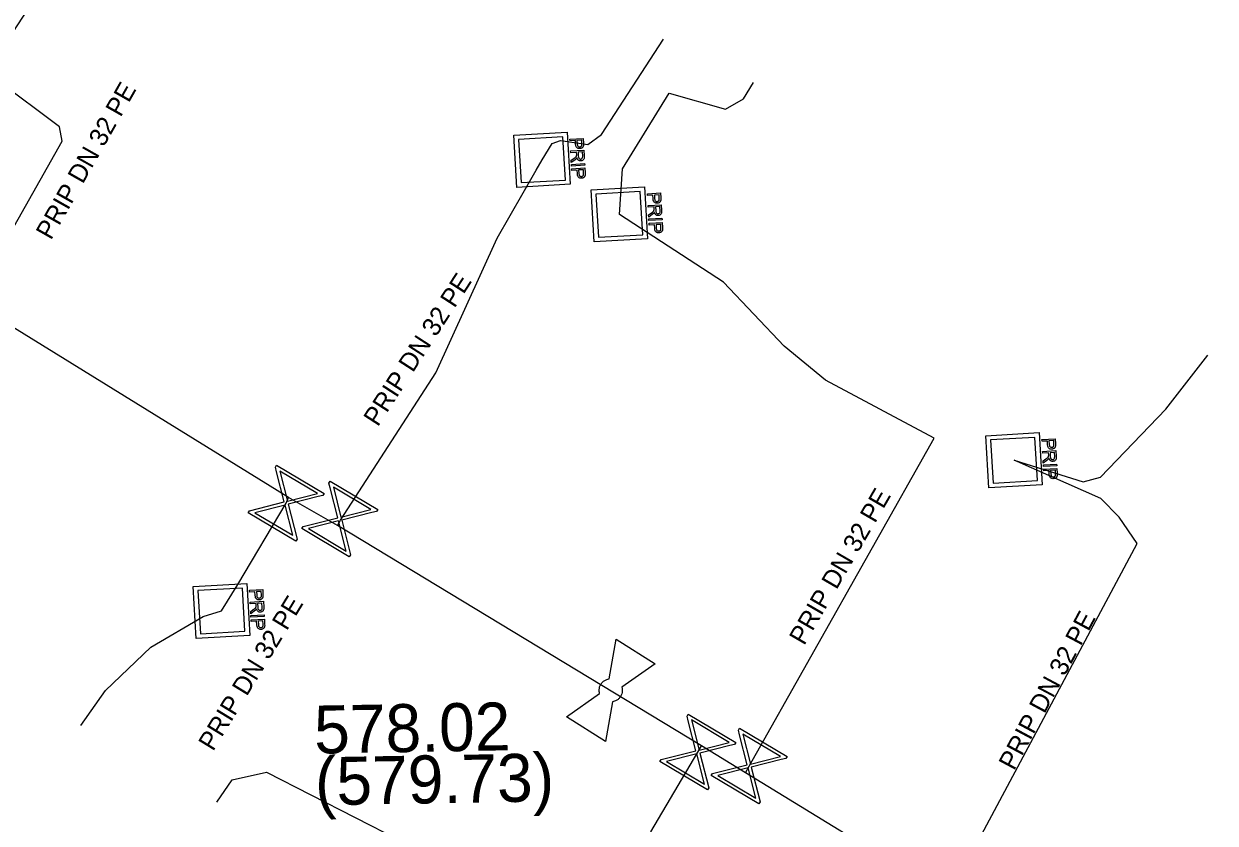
# Model space of a CAD drawing. Extents: x -643544 to -637295, y -1119190 to -1111715.
# Drawn here: x -642027.13 to -641994.86, y -1113569.05 to -1113547.4 of the extents above; entities that cross this region are included whole.
import ezdxf

# ---------------------------------------------------------------- set-up
doc = ezdxf.new("R2010")
doc.units = 0
for name, color, linetype in [('Default', 7, 'Continuous'), ('VP Lomový bod', 7, 'Continuous'), ('VP Lomový bod - popis', 7, 'Continuous'), ('VP Popis přípojky', 7, 'Continuous'), ('VP Přípojka', 7, 'Continuous'), ('VP Řad', 7, 'Continuous'), ('VP Šachta', 7, 'Continuous'), ('VP Šoupě', 7, 'Continuous')]:
    doc.layers.add(name, color=color, linetype=linetype)

msp = doc.modelspace()

# ---------------------------------------------------------------- linework, layer by layer
at = {"layer": 'Default'}
for points in [[(-642011.969, -1113550.634), (-642011.967, -1113550.67), (-642011.97, -1113550.689), (-642011.973, -1113550.715), (-642011.984, -1113550.734), (-642011.995, -1113550.753), (-642012.016, -1113550.765), (-642012.038, -1113550.776), (-642012.065, -1113550.778), (-642012.111, -1113550.781), (-642012.144, -1113550.754), (-642012.176, -1113550.727), (-642012.181, -1113550.651)], [(-642012.139, -1113550.649), (-642012.137, -1113550.695), (-642012.119, -1113550.713), (-642012.1, -1113550.731), (-642012.069, -1113550.729), (-642012.047, -1113550.728), (-642012.032, -1113550.716), (-642012.016, -1113550.704), (-642012.013, -1113550.686), (-642012.01, -1113550.673), (-642012.012, -1113550.64)], [(-642012.23, -1113551.044), (-642012.198, -1113551.022), (-642012.182, -1113551.007), (-642012.166, -1113550.993), (-642012.16, -1113550.982), (-642012.154, -1113550.97), (-642012.152, -1113550.959), (-642012.15, -1113550.952), (-642012.151, -1113550.933)], [(-642011.949, -1113550.978), (-642011.946, -1113551.025), (-642011.955, -1113551.051), (-642011.963, -1113551.076), (-642011.986, -1113551.093), (-642012.01, -1113551.109), (-642012.039, -1113551.11), (-642012.078, -1113551.113), (-642012.105, -1113551.09), (-642012.132, -1113551.067), (-642012.142, -1113551.016), (-642012.151, -1113551.035), (-642012.159, -1113551.045), (-642012.176, -1113551.067), (-642012.204, -1113551.087)], [(-642012.108, -1113550.977), (-642012.106, -1113551.01), (-642012.098, -1113551.028), (-642012.091, -1113551.046), (-642012.075, -1113551.054), (-642012.06, -1113551.063), (-642012.042, -1113551.062), (-642012.018, -1113551.06), (-642012.002, -1113551.041), (-642011.987, -1113551.022), (-642011.989, -1113550.981)], [(-642011.924, -1113551.435), (-642011.921, -1113551.47), (-642011.924, -1113551.49), (-642011.927, -1113551.516), (-642011.938, -1113551.535), (-642011.95, -1113551.554), (-642011.971, -1113551.565), (-642011.992, -1113551.577), (-642012.019, -1113551.579), (-642012.065, -1113551.581), (-642012.098, -1113551.555), (-642012.131, -1113551.528), (-642012.135, -1113551.452)], [(-642012.094, -1113551.45), (-642012.091, -1113551.496), (-642012.073, -1113551.514), (-642012.055, -1113551.532), (-642012.023, -1113551.53), (-642012.001, -1113551.529), (-642011.986, -1113551.517), (-642011.971, -1113551.505), (-642011.967, -1113551.486), (-642011.964, -1113551.474), (-642011.966, -1113551.441)], [(-642010.134, -1113552.523), (-642010.102, -1113552.501), (-642010.086, -1113552.486), (-642010.07, -1113552.472), (-642010.064, -1113552.461), (-642010.058, -1113552.449), (-642010.056, -1113552.438), (-642010.054, -1113552.431), (-642010.055, -1113552.412)], [(-642009.873, -1113552.113), (-642009.871, -1113552.149), (-642009.874, -1113552.168), (-642009.877, -1113552.194), (-642009.888, -1113552.213), (-642009.899, -1113552.232), (-642009.92, -1113552.244), (-642009.942, -1113552.255), (-642009.969, -1113552.257), (-642010.015, -1113552.26), (-642010.048, -1113552.233), (-642010.08, -1113552.206), (-642010.085, -1113552.13)], [(-642010.043, -1113552.128), (-642010.041, -1113552.174), (-642010.023, -1113552.192), (-642010.004, -1113552.21), (-642009.973, -1113552.208), (-642009.951, -1113552.207), (-642009.936, -1113552.195), (-642009.92, -1113552.183), (-642009.917, -1113552.165), (-642009.914, -1113552.152), (-642009.916, -1113552.119)], [(-642009.853, -1113552.457), (-642009.85, -1113552.504), (-642009.859, -1113552.53), (-642009.867, -1113552.555), (-642009.89, -1113552.572), (-642009.914, -1113552.588), (-642009.943, -1113552.589), (-642009.982, -1113552.592), (-642010.009, -1113552.569), (-642010.036, -1113552.546), (-642010.046, -1113552.495), (-642010.055, -1113552.514), (-642010.063, -1113552.524), (-642010.08, -1113552.546), (-642010.108, -1113552.566)], [(-642010.012, -1113552.456), (-642010.01, -1113552.489), (-642010.002, -1113552.507), (-642009.995, -1113552.525), (-642009.979, -1113552.533), (-642009.964, -1113552.542), (-642009.946, -1113552.541), (-642009.922, -1113552.539), (-642009.906, -1113552.52), (-642009.891, -1113552.501), (-642009.893, -1113552.46)], [(-642009.828, -1113552.914), (-642009.825, -1113552.949), (-642009.828, -1113552.969), (-642009.831, -1113552.995), (-642009.842, -1113553.014), (-642009.854, -1113553.033), (-642009.875, -1113553.044), (-642009.896, -1113553.056), (-642009.923, -1113553.058), (-642009.969, -1113553.06), (-642010.002, -1113553.034), (-642010.035, -1113553.007), (-642010.039, -1113552.931)], [(-642009.998, -1113552.929), (-642009.995, -1113552.975), (-642009.977, -1113552.993), (-642009.959, -1113553.011), (-642009.927, -1113553.009), (-642009.905, -1113553.008), (-642009.89, -1113552.996), (-642009.875, -1113552.984), (-642009.871, -1113552.965), (-642009.868, -1113552.953), (-642009.87, -1113552.92)], [(-641999.186, -1113558.772), (-641999.184, -1113558.808), (-641999.187, -1113558.827), (-641999.19, -1113558.853), (-641999.201, -1113558.872), (-641999.212, -1113558.891), (-641999.234, -1113558.903), (-641999.255, -1113558.914), (-641999.282, -1113558.916), (-641999.328, -1113558.919), (-641999.361, -1113558.892), (-641999.394, -1113558.865), (-641999.398, -1113558.789)], [(-641999.357, -1113558.787), (-641999.354, -1113558.833), (-641999.336, -1113558.851), (-641999.318, -1113558.869), (-641999.286, -1113558.867), (-641999.264, -1113558.866), (-641999.249, -1113558.854), (-641999.234, -1113558.842), (-641999.23, -1113558.824), (-641999.227, -1113558.811), (-641999.229, -1113558.778)], [(-641999.447, -1113559.182), (-641999.416, -1113559.16), (-641999.399, -1113559.145), (-641999.383, -1113559.131), (-641999.377, -1113559.12), (-641999.371, -1113559.108), (-641999.369, -1113559.097), (-641999.367, -1113559.09), (-641999.368, -1113559.071)], [(-641999.166, -1113559.116), (-641999.163, -1113559.163), (-641999.172, -1113559.189), (-641999.18, -1113559.214), (-641999.204, -1113559.231), (-641999.227, -1113559.247), (-641999.256, -1113559.248), (-641999.295, -1113559.251), (-641999.322, -1113559.228), (-641999.349, -1113559.205), (-641999.36, -1113559.154), (-641999.368, -1113559.173), (-641999.376, -1113559.183), (-641999.393, -1113559.205), (-641999.422, -1113559.225)], [(-641999.325, -1113559.115), (-641999.323, -1113559.148), (-641999.316, -1113559.166), (-641999.308, -1113559.184), (-641999.293, -1113559.192), (-641999.277, -1113559.201), (-641999.259, -1113559.2), (-641999.235, -1113559.198), (-641999.219, -1113559.179), (-641999.204, -1113559.16), (-641999.206, -1113559.119)], [(-641999.141, -1113559.573), (-641999.139, -1113559.608), (-641999.141, -1113559.628), (-641999.145, -1113559.654), (-641999.156, -1113559.673), (-641999.167, -1113559.692), (-641999.188, -1113559.703), (-641999.209, -1113559.715), (-641999.236, -1113559.717), (-641999.283, -1113559.719), (-641999.315, -1113559.693), (-641999.348, -1113559.666), (-641999.352, -1113559.59)], [(-641999.311, -1113559.588), (-641999.308, -1113559.634), (-641999.29, -1113559.652), (-641999.272, -1113559.67), (-641999.24, -1113559.668), (-641999.218, -1113559.667), (-641999.203, -1113559.655), (-641999.188, -1113559.643), (-641999.184, -1113559.624), (-641999.181, -1113559.612), (-641999.183, -1113559.579)], [(-642020.649, -1113562.854), (-642020.647, -1113562.89), (-642020.65, -1113562.909), (-642020.653, -1113562.935), (-642020.664, -1113562.954), (-642020.675, -1113562.973), (-642020.696, -1113562.985), (-642020.718, -1113562.996), (-642020.745, -1113562.998), (-642020.791, -1113563.001), (-642020.824, -1113562.974), (-642020.856, -1113562.947), (-642020.861, -1113562.871)], [(-642020.819, -1113562.869), (-642020.817, -1113562.915), (-642020.799, -1113562.933), (-642020.78, -1113562.951), (-642020.749, -1113562.949), (-642020.727, -1113562.948), (-642020.712, -1113562.936), (-642020.696, -1113562.924), (-642020.693, -1113562.906), (-642020.69, -1113562.893), (-642020.692, -1113562.86)], [(-642020.91, -1113563.264), (-642020.878, -1113563.242), (-642020.862, -1113563.227), (-642020.846, -1113563.213), (-642020.84, -1113563.202), (-642020.834, -1113563.19), (-642020.832, -1113563.179), (-642020.83, -1113563.172), (-642020.831, -1113563.153)], [(-642020.629, -1113563.198), (-642020.626, -1113563.245), (-642020.635, -1113563.271), (-642020.643, -1113563.296), (-642020.666, -1113563.313), (-642020.69, -1113563.329), (-642020.719, -1113563.33), (-642020.758, -1113563.333), (-642020.785, -1113563.31), (-642020.812, -1113563.287), (-642020.822, -1113563.236), (-642020.831, -1113563.255), (-642020.839, -1113563.265), (-642020.856, -1113563.287), (-642020.884, -1113563.307)], [(-642020.788, -1113563.197), (-642020.786, -1113563.23), (-642020.778, -1113563.248), (-642020.771, -1113563.266), (-642020.755, -1113563.274), (-642020.74, -1113563.283), (-642020.722, -1113563.282), (-642020.698, -1113563.28), (-642020.682, -1113563.261), (-642020.667, -1113563.242), (-642020.669, -1113563.201)], [(-642020.604, -1113563.655), (-642020.601, -1113563.69), (-642020.604, -1113563.71), (-642020.607, -1113563.736), (-642020.618, -1113563.755), (-642020.63, -1113563.774), (-642020.651, -1113563.785), (-642020.672, -1113563.797), (-642020.699, -1113563.799), (-642020.745, -1113563.801), (-642020.778, -1113563.775), (-642020.811, -1113563.748), (-642020.815, -1113563.672)], [(-642020.774, -1113563.67), (-642020.771, -1113563.716), (-642020.753, -1113563.734), (-642020.735, -1113563.752), (-642020.703, -1113563.75), (-642020.681, -1113563.749), (-642020.666, -1113563.737), (-642020.651, -1113563.725), (-642020.647, -1113563.706), (-642020.644, -1113563.694), (-642020.646, -1113563.661)], [(-642011.531, -1113565.54), (-642011.545, -1113565.49), (-642011.543, -1113565.437), (-642011.537, -1113565.351), (-642011.493, -1113565.282), (-642011.449, -1113565.213), (-642011.375, -1113565.174), (-642011.327, -1113565.148), (-642011.274, -1113565.141)], [(-642010.931, -1113565.36), (-642010.915, -1113565.411), (-642010.918, -1113565.465), (-642010.923, -1113565.549), (-642010.967, -1113565.618), (-642011.011, -1113565.687), (-642011.087, -1113565.728), (-642011.134, -1113565.753), (-642011.186, -1113565.76)]]:
    msp.add_open_spline(points, degree=3, dxfattribs=at)
at = {"layer": 'VP Lomový bod'}
for points in [[(-642011.274, -1113565.141), (-642011.084, -1113564.06), (-642010.031, -1113564.733), (-642010.931, -1113565.36)], [(-642011.376, -1113566.84), (-642012.429, -1113566.167), (-642011.531, -1113565.54)], [(-642011.186, -1113565.76), (-642011.376, -1113566.84)]]:
    msp.add_lwpolyline(points, dxfattribs=at)
at = {"layer": 'VP Přípojka'}
for points in [[(-642028.54, -1113554.93), (-642028.48, -1113554.8), (-642026.09, -1113550.58), (-642026.16, -1113550.19), (-642027.86, -1113548.92), (-642027.94, -1113548.41), (-642025.25, -1113544.28), (-642024.24, -1113543.78), (-642022.92, -1113543.49), (-642021.89, -1113542.62), (-642021.01, -1113541.07)], [(-642018.63, -1113560.99), (-642018.55, -1113560.84), (-642015.97, -1113556.85), (-642014.31, -1113553.2), (-642013.25, -1113551.36), (-642013.09, -1113551.08), (-642012.82, -1113550.64), (-642012.59, -1113550.56), (-642011.85, -1113550.67), (-642011.48, -1113550.4), (-642009.8, -1113547.81)], [(-642007.58, -1113567.68), (-642007.48, -1113567.5), (-642002.468, -1113558.623), (-642005.416, -1113557.045), (-642006.532, -1113556.129), (-642008.172, -1113554.397), (-642010.994, -1113552.559), (-642010.912, -1113551.329), (-642009.644, -1113549.274), (-642008.119, -1113549.712), (-642007.634, -1113549.427), (-642007.367, -1113548.987)], [(-642002.1, -1113571.05), (-642002.03, -1113570.93), (-641996.97, -1113561.475), (-641997.46, -1113560.758), (-641997.959, -1113560.254), (-642000.307, -1113559.218), (-641998.433, -1113559.799), (-641997.966, -1113559.677), (-641996.198, -1113557.831), (-641995.062, -1113556.375)], [(-642021.77, -1113563.3), (-642021.33, -1113562.58), (-642020.02, -1113560.38), (-642019.96, -1113560.23)], [(-642025.58, -1113566.4), (-642024.91, -1113565.45), (-642023.69, -1113564.28), (-642022.27, -1113563.45), (-642021.77, -1113563.3)], [(-642021.9, -1113568.48), (-642021.485, -1113567.874), (-642020.55, -1113567.67), (-642014.55, -1113570.74), (-642013.23, -1113571.64), (-642012.37, -1113571.82), (-642011.94, -1113571.66), (-642011.45, -1113571.25), (-642010.58, -1113570.04), (-642010.14, -1113569.28), (-642008.87, -1113567.12), (-642008.77, -1113566.95)]]:
    msp.add_lwpolyline(points, dxfattribs=at)
at = {"layer": 'VP Řad'}
msp.add_lwpolyline([(-641966.02, -1113592.14), (-641975.16, -1113586.77), (-641976.23, -1113586.15), (-641986.29, -1113580.26), (-641986.95, -1113579.87), (-642002.1, -1113571.05), (-642002.39, -1113570.86), (-642007.58, -1113567.68), (-642008.77, -1113566.95), (-642018.63, -1113560.99), (-642019.96, -1113560.23), (-642028.54, -1113554.93), (-642030.48, -1113553.82), (-642040.96, -1113547.82), (-642041.73, -1113547.36), (-642051.86, -1113541.27), (-642052.43, -1113540.95), (-642062.55, -1113534.65), (-642063.5, -1113533.98), (-642070.77, -1113529.51), (-642075.54, -1113526.65), (-642075.79, -1113526.49)], dxfattribs=at)
at = {"layer": 'VP Šachta'}
for points in [[(-642012.327, -1113551.743), (-642013.776, -1113551.828), (-642013.859, -1113550.417), (-642012.41, -1113550.332), (-642012.327, -1113551.743)], [(-642012.526, -1113550.46), (-642013.729, -1113550.53), (-642013.66, -1113551.7), (-642012.457, -1113551.63), (-642012.526, -1113550.46)], [(-642012.335, -1113550.521), (-642011.977, -1113550.5), (-642011.969, -1113550.634)], [(-642012.181, -1113550.651), (-642012.186, -1113550.559), (-642012.332, -1113550.567), (-642012.335, -1113550.521)], [(-642012.012, -1113550.64), (-642012.017, -1113550.549), (-642012.145, -1113550.556)], [(-642012.145, -1113550.556), (-642012.139, -1113550.649)], [(-642012.317, -1113550.84), (-642011.958, -1113550.819), (-642011.949, -1113550.978)], [(-642012.151, -1113550.933), (-642012.154, -1113550.879), (-642012.314, -1113550.888), (-642012.317, -1113550.84)], [(-642012.204, -1113551.087), (-642012.298, -1113551.155), (-642012.302, -1113551.095), (-642012.23, -1113551.044)], [(-642011.989, -1113550.981), (-642011.996, -1113550.869), (-642012.114, -1113550.876)], [(-642012.114, -1113550.876), (-642012.108, -1113550.977)], [(-642012.297, -1113551.204), (-642011.938, -1113551.183), (-642011.936, -1113551.229), (-642012.294, -1113551.25), (-642012.297, -1113551.204)], [(-642012.29, -1113551.322), (-642011.931, -1113551.301), (-642011.924, -1113551.435)], [(-642012.135, -1113551.452), (-642012.141, -1113551.36), (-642012.287, -1113551.368), (-642012.29, -1113551.322)], [(-642011.966, -1113551.441), (-642011.971, -1113551.35), (-642012.099, -1113551.357)], [(-642012.099, -1113551.357), (-642012.094, -1113551.45)], [(-642010.231, -1113553.222), (-642011.68, -1113553.307), (-642011.763, -1113551.896), (-642010.314, -1113551.811), (-642010.231, -1113553.222)], [(-642010.43, -1113551.939), (-642011.633, -1113552.009), (-642011.564, -1113553.179), (-642010.361, -1113553.109), (-642010.43, -1113551.939)], [(-642010.239, -1113552), (-642009.881, -1113551.979), (-642009.873, -1113552.113)], [(-642010.085, -1113552.13), (-642010.09, -1113552.038), (-642010.236, -1113552.046), (-642010.239, -1113552)], [(-642009.916, -1113552.119), (-642009.921, -1113552.028), (-642010.049, -1113552.035)], [(-642010.049, -1113552.035), (-642010.043, -1113552.128)], [(-642010.221, -1113552.319), (-642009.862, -1113552.298), (-642009.853, -1113552.457)], [(-642010.055, -1113552.412), (-642010.058, -1113552.358), (-642010.218, -1113552.367), (-642010.221, -1113552.319)], [(-642009.893, -1113552.46), (-642009.9, -1113552.348), (-642010.018, -1113552.355)], [(-642010.018, -1113552.355), (-642010.012, -1113552.456)], [(-642010.108, -1113552.566), (-642010.202, -1113552.634), (-642010.206, -1113552.574), (-642010.134, -1113552.523)], [(-642010.201, -1113552.683), (-642009.842, -1113552.662), (-642009.84, -1113552.708), (-642010.198, -1113552.729), (-642010.201, -1113552.683)], [(-642010.194, -1113552.801), (-642009.835, -1113552.78), (-642009.828, -1113552.914)], [(-642010.039, -1113552.931), (-642010.045, -1113552.839), (-642010.191, -1113552.847), (-642010.194, -1113552.801)], [(-642009.87, -1113552.92), (-642009.875, -1113552.829), (-642010.003, -1113552.836)], [(-642010.003, -1113552.836), (-642009.998, -1113552.929)], [(-641999.545, -1113559.881), (-642000.993, -1113559.966), (-642001.076, -1113558.555), (-641999.627, -1113558.47), (-641999.545, -1113559.881)], [(-641999.743, -1113558.598), (-642000.946, -1113558.668), (-642000.877, -1113559.838), (-641999.675, -1113559.768), (-641999.743, -1113558.598)], [(-641999.552, -1113558.659), (-641999.194, -1113558.638), (-641999.186, -1113558.772)], [(-641999.398, -1113558.789), (-641999.403, -1113558.697), (-641999.55, -1113558.705), (-641999.552, -1113558.659)], [(-641999.229, -1113558.778), (-641999.234, -1113558.687), (-641999.362, -1113558.694)], [(-641999.362, -1113558.694), (-641999.357, -1113558.787)], [(-641999.534, -1113558.978), (-641999.175, -1113558.957), (-641999.166, -1113559.116)], [(-641999.368, -1113559.071), (-641999.371, -1113559.017), (-641999.531, -1113559.026), (-641999.534, -1113558.978)], [(-641999.422, -1113559.225), (-641999.515, -1113559.293), (-641999.519, -1113559.233), (-641999.447, -1113559.182)], [(-641999.206, -1113559.119), (-641999.213, -1113559.007), (-641999.331, -1113559.014)], [(-641999.331, -1113559.014), (-641999.325, -1113559.115)], [(-641999.514, -1113559.342), (-641999.155, -1113559.321), (-641999.153, -1113559.367), (-641999.511, -1113559.388), (-641999.514, -1113559.342)], [(-641999.507, -1113559.46), (-641999.149, -1113559.439), (-641999.141, -1113559.573)], [(-641999.352, -1113559.59), (-641999.358, -1113559.498), (-641999.504, -1113559.506), (-641999.507, -1113559.46)], [(-641999.183, -1113559.579), (-641999.188, -1113559.488), (-641999.316, -1113559.495)], [(-641999.316, -1113559.495), (-641999.311, -1113559.588)], [(-642021.007, -1113563.963), (-642022.456, -1113564.048), (-642022.539, -1113562.637), (-642021.09, -1113562.552), (-642021.007, -1113563.963)], [(-642021.206, -1113562.68), (-642022.409, -1113562.75), (-642022.34, -1113563.92), (-642021.137, -1113563.85), (-642021.206, -1113562.68)], [(-642021.015, -1113562.741), (-642020.657, -1113562.72), (-642020.649, -1113562.854)], [(-642020.861, -1113562.871), (-642020.866, -1113562.779), (-642021.012, -1113562.787), (-642021.015, -1113562.741)], [(-642020.997, -1113563.06), (-642020.638, -1113563.039), (-642020.629, -1113563.198)], [(-642020.831, -1113563.153), (-642020.834, -1113563.099), (-642020.994, -1113563.108), (-642020.997, -1113563.06)], [(-642020.692, -1113562.86), (-642020.697, -1113562.769), (-642020.825, -1113562.776)], [(-642020.825, -1113562.776), (-642020.819, -1113562.869)], [(-642020.884, -1113563.307), (-642020.978, -1113563.375), (-642020.982, -1113563.315), (-642020.91, -1113563.264)], [(-642020.669, -1113563.201), (-642020.676, -1113563.089), (-642020.794, -1113563.096)], [(-642020.794, -1113563.096), (-642020.788, -1113563.197)], [(-642020.977, -1113563.424), (-642020.618, -1113563.403), (-642020.616, -1113563.449), (-642020.974, -1113563.47), (-642020.977, -1113563.424)], [(-642020.97, -1113563.542), (-642020.611, -1113563.521), (-642020.604, -1113563.655)], [(-642020.815, -1113563.672), (-642020.821, -1113563.58), (-642020.967, -1113563.588), (-642020.97, -1113563.542)], [(-642020.646, -1113563.661), (-642020.651, -1113563.57), (-642020.779, -1113563.577)], [(-642020.779, -1113563.577), (-642020.774, -1113563.67)]]:
    msp.add_lwpolyline(points, dxfattribs=at)
at = {"layer": 'VP Šoupě'}
for points in [[(-642020.28, -1113559.352), (-642018.992, -1113560.12), (-642019.026, -1113560.176), (-642019.151, -1113560.204), (-642019.965, -1113560.411), (-642019.726, -1113561.352), (-642019.76, -1113561.408), (-642021.048, -1113560.64), (-642021.014, -1113560.584), (-642020.072, -1113560.347), (-642020.279, -1113559.533), (-642020.314, -1113559.408), (-642020.28, -1113559.352)], [(-642020.193, -1113559.513), (-642019.987, -1113560.326), (-642019.176, -1113560.119), (-642020.193, -1113559.513)], [(-642018.83, -1113559.782), (-642017.542, -1113560.55), (-642017.576, -1113560.606), (-642017.701, -1113560.634), (-642018.515, -1113560.841), (-642018.276, -1113561.782), (-642018.31, -1113561.838), (-642019.598, -1113561.07), (-642019.564, -1113561.014), (-642018.622, -1113560.777), (-642018.829, -1113559.963), (-642018.864, -1113559.838), (-642018.83, -1113559.782)], [(-642018.743, -1113559.943), (-642018.537, -1113560.756), (-642017.726, -1113560.549), (-642018.743, -1113559.943)], [(-642019.842, -1113561.25), (-642020.05, -1113560.433), (-642020.866, -1113560.64), (-642019.842, -1113561.25)], [(-642018.392, -1113561.68), (-642018.6, -1113560.863), (-642019.416, -1113561.07), (-642018.392, -1113561.68)], [(-642009.13, -1113566.092), (-642007.842, -1113566.86), (-642007.876, -1113566.916), (-642008.001, -1113566.944), (-642008.815, -1113567.151), (-642008.576, -1113568.092), (-642008.61, -1113568.148), (-642009.898, -1113567.38), (-642009.864, -1113567.324), (-642008.922, -1113567.087), (-642009.129, -1113566.273), (-642009.164, -1113566.148), (-642009.13, -1113566.092)], [(-642009.043, -1113566.253), (-642008.837, -1113567.066), (-642008.026, -1113566.859), (-642009.043, -1113566.253)], [(-642007.74, -1113566.472), (-642006.452, -1113567.24), (-642006.486, -1113567.296), (-642006.611, -1113567.324), (-642007.425, -1113567.531), (-642007.186, -1113568.472), (-642007.22, -1113568.528), (-642008.508, -1113567.76), (-642008.474, -1113567.704), (-642007.532, -1113567.467), (-642007.739, -1113566.653), (-642007.774, -1113566.528), (-642007.74, -1113566.472)], [(-642007.653, -1113566.633), (-642007.447, -1113567.446), (-642006.636, -1113567.239), (-642007.653, -1113566.633)], [(-642008.692, -1113567.99), (-642008.9, -1113567.173), (-642009.716, -1113567.38), (-642008.692, -1113567.99)], [(-642007.302, -1113568.37), (-642007.51, -1113567.553), (-642008.326, -1113567.76), (-642007.302, -1113568.37)]]:
    msp.add_lwpolyline(points, dxfattribs=at)

# ---------------------------------------------------------------- texts
at = {"layer": 'VP Lomový bod - popis'}
for s, p in [('578.02', (-642019.253, -1113567.165)), ('(579.73)', (-642019.229, -1113568.565))]:
    msp.add_text(s, height=1.3, rotation=1, dxfattribs=at).set_placement(p)
at = {"layer": 'VP Popis přípojky'}
for rotation, p in [(60.4749, (-642026.391, -1113553.276)), (57.1126, (-642017.539, -1113558.331)), (59.9261, (-642005.993, -1113564.256)), (58.5704, (-642022.001, -1113567.121)), (61.8727, (-642000.308, -1113567.645))]:
    msp.add_text('PRIP DN 32 PE', height=0.5, rotation=rotation, dxfattribs=at).set_placement(p)

doc.saveas('drawing.dxf')
